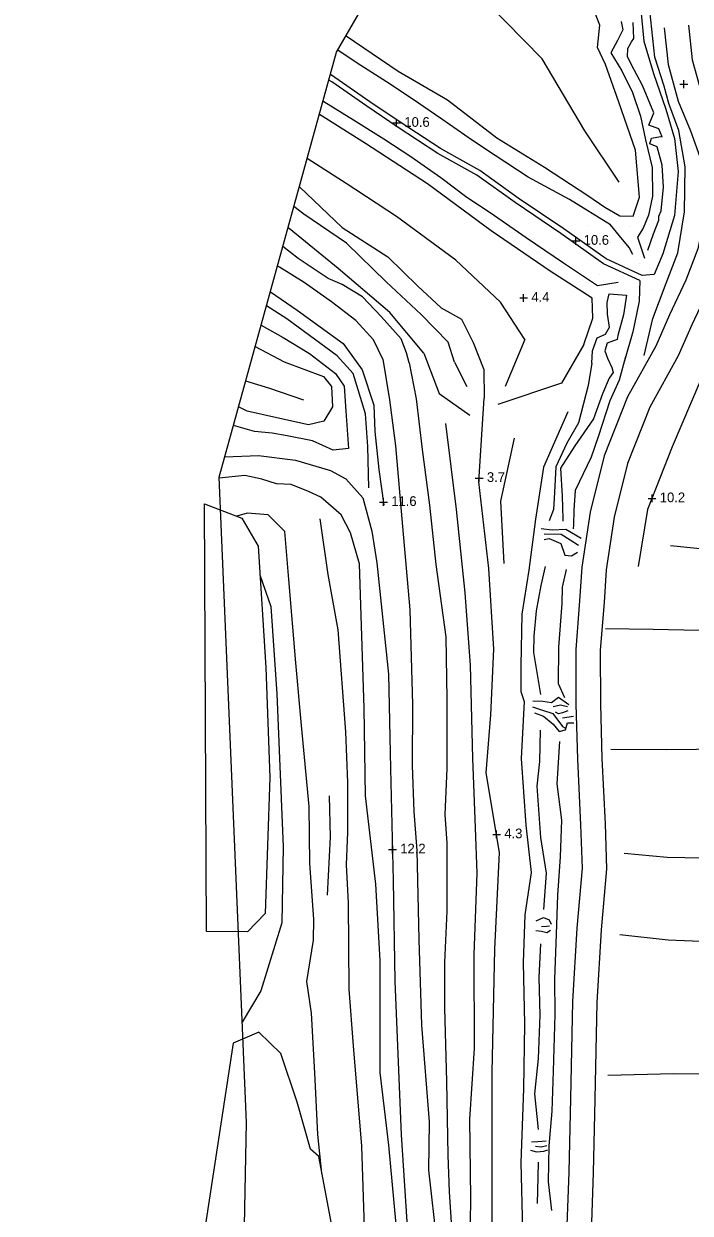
# Model space of a CAD drawing. Extents: x 2316231 to 2323598, y 363169 to 371906.
# Drawn here: x 2321107 to 2321450, y 367772 to 368384 of the extents above; entities that cross this region are included whole.
import ezdxf

# ---------------------------------------------------------------- set-up
doc = ezdxf.new("R2010")
doc.units = 0
for name, color, linetype in [('RD_DTM_BkLn1', 7, 'Continuous'), ('RD_DTM_Holes', 7, 'Continuous'), ('RD_DTM_Spot', 7, 'Continuous'), ('RD_DTM_TinHull', 7, 'Continuous'), ('RD_DTM_Void', 7, 'Continuous'), ('RD_EX_H2O', 7, 'Continuous'), ('RD_EX_Road', 7, 'Continuous')]:
    doc.layers.add(name, color=color, linetype=linetype)

msp = doc.modelspace()

# ---------------------------------------------------------------- linework, layer by layer
at = {"layer": 'RD_DTM_BkLn1'}
for p, q in [((2321364.685, 368221.491), (2321354.584, 368197.362)), ((2321328.447, 368209.912), (2321334.839, 368197.311)), ((2321383.948, 368026.954), (2321389.636, 368027.716))]:
    msp.add_line(p, q, dxfattribs=at)
for points in [[(2321433.17, 368642.333), (2321432.48, 368635.523), (2321428.989, 368614.557), (2321428.827, 368595.815), (2321427.723, 368574.891), (2321426.822, 368559.139), (2321426.253, 368542.308), (2321424.275, 368524.949), (2321424.549, 368505.045), (2321425.056, 368480.327), (2321423.454, 368458.423), (2321421.897, 368437.806), (2321421.596, 368419.322), (2321421.62, 368405.203), (2321424.23, 368390.854), (2321425.857, 368374.931), (2321430.803, 368358.376), (2321437.154, 368340.054), (2321441.643, 368324.941), (2321443.507, 368307.905), (2321441.607, 368285.371), (2321435.537, 368265.607), (2321431.102, 368254.857), (2321424.901, 368254.36)], [(2321413.179, 368302.381), (2321395.533, 368328.865), (2321373.586, 368365.836), (2321335.579, 368404.681), (2321303.5, 368430.863)], [(2321425.959, 368213.276), (2321430.525, 368232.278), (2321437.322, 368250.468), (2321443.326, 368266.041), (2321446.784, 368287.253), (2321446.99, 368310.291), (2321443.804, 368329.011), (2321438.708, 368342.864), (2321436.246, 368351.826), (2321431.415, 368366.672), (2321428.924, 368390.702)], [(2321414.095, 368385.052), (2321414.942, 368380.854), (2321412.267, 368375.336), (2321408.895, 368368.946), (2321414.493, 368359.679), (2321420.065, 368348.539), (2321424.062, 368336.463), (2321426.758, 368324.267), (2321430.176, 368310.006), (2321430.325, 368295.289), (2321428.157, 368285.541), (2321425.496, 368278.77), (2321422.535, 368274.203), (2321426.131, 368263.323)], [(2321427.93, 368267.536), (2321430.86, 368275.921), (2321433.475, 368282.844), (2321433.574, 368285.032), (2321434.67, 368287.682), (2321435.896, 368299.825), (2321435.325, 368311.244), (2321432.655, 368320.629), (2321428.872, 368322.121), (2321429.82, 368325.134), (2321434.415, 368325.943), (2321435.175, 368325.832), (2321433.519, 368329.919), (2321428.429, 368331.736), (2321430.981, 368338.051), (2321425.185, 368352.201), (2321419.225, 368363.215), (2321417.369, 368367.033), (2321417.552, 368371.223), (2321419.416, 368374.663), (2321420.599, 368376.399), (2321420.402, 368384.619)], [(2321420.209, 368265.194), (2321418.316, 368268.778), (2321413.315, 368274.915), (2321408.638, 368280.499), (2321387.627, 368293.603), (2321366.323, 368305.093), (2321349.417, 368316.129), (2321337.791, 368323.896), (2321321.88, 368334.925), (2321306.715, 368345.351), (2321293.455, 368353.972), (2321278.448, 368363.601), (2321268.469, 368370.282)], [(2321424.901, 368254.36), (2321406.525, 368262.931), (2321384.722, 368278.375), (2321361.218, 368294.282), (2321341.545, 368308.407), (2321321.313, 368319.67), (2321300.535, 368333.276), (2321285.01, 368343.847), (2321266.925, 368356.338), (2321264.702, 368357.807)], [(2321423.697, 368251.779), (2321405.088, 368260.458), (2321383.101, 368276.034), (2321359.59, 368291.945), (2321340.017, 368305.998), (2321319.839, 368317.231), (2321298.953, 368330.907), (2321283.4, 368341.499), (2321265.33, 368353.978), (2321263.904, 368354.921)], [(2321412.587, 368250.838), (2321402.026, 368249.102), (2321384.469, 368260.74), (2321365.341, 368273.725), (2321346.846, 368286.716), (2321334.811, 368294.556), (2321321.411, 368304.735), (2321306.084, 368315.502), (2321292.161, 368324.631), (2321276.534, 368334.394), (2321261.314, 368343.814), (2321260.916, 368344.116)], [(2321364.685, 368221.491), (2321352.16, 368240.655), (2321329.116, 368262.297), (2321298.656, 368284.755), (2321272.687, 368301.818), (2321252.773, 368314.668)], [(2321328.447, 368209.912), (2321325.199, 368220.18), (2321311.36, 368234.331), (2321293.291, 368251.183), (2321273.009, 368270.978), (2321250.946, 368285.963), (2321245.927, 368289.908)], [(2321305.124, 368209.558), (2321303.78, 368214.578), (2321301.058, 368221.799), (2321290.817, 368233.254), (2321281.105, 368243.429), (2321270.709, 368249.77), (2321263.45, 368252.891), (2321248.026, 368263.132), (2321240.22, 368269.267)], [(2321291.556, 368211.321), (2321286.89, 368221.412), (2321277.69, 368231.244), (2321265.293, 368240.9), (2321251.236, 368250.839), (2321238.416, 368258.637), (2321237.461, 368259.292)], [(2321423.697, 368251.779), (2321423.426, 368241.135), (2321420.137, 368225.424), (2321415.859, 368210.541)], [(2321233.782, 368245.987), (2321247.521, 368236.594), (2321271.272, 368219.465), (2321280.983, 368205.977), (2321286.976, 368187.692), (2321287.467, 368174.174), (2321289.537, 368154.608), (2321292.195, 368136.2)], [(2321399.004, 368209.378), (2321399.343, 368215.732), (2321401.746, 368222.388), (2321406.114, 368224.17), (2321408.178, 368227.854), (2321407.198, 368234.523), (2321406.902, 368240.508), (2321408.047, 368244.925), (2321416.823, 368244.333), (2321415.378, 368234.182), (2321412.444, 368223.608), (2321412.112, 368221.515), (2321407.017, 368219.644), (2321405.759, 368215.673), (2321407.113, 368211.975), (2321409.395, 368207.147), (2321410.078, 368204.59), (2321408.042, 368201.537)], [(2321284.392, 368145.204), (2321283.898, 368166.435), (2321282.703, 368183.279), (2321276.273, 368203.975), (2321268.055, 368213.052), (2321242.203, 368232.069), (2321231.786, 368238.767)], [(2321229.06, 368228.909), (2321240.403, 368222.504), (2321253.835, 368214.215), (2321267.267, 368204.015), (2321271.762, 368197.546), (2321272.636, 368184.56), (2321273.878, 368165.413), (2321265.994, 368164.616), (2321255.497, 368169.447), (2321242.471, 368171.908), (2321234.731, 368173.305), (2321225.552, 368174.189), (2321214.778, 368177.258)], [(2321226.038, 368217.979), (2321240.924, 368209.947), (2321261.04, 368202.39), (2321265.259, 368197.37), (2321265.649, 368186.926), (2321261.323, 368179.535), (2321253.326, 368177.612), (2321237.066, 368181.135), (2321221.875, 368184.629), (2321217.444, 368186.9)], [(2321291.556, 368211.321), (2321295.001, 368190.387), (2321298.08, 368166.803), (2321301.743, 368125.311), (2321305.469, 368082.359), (2321306.836, 368033.666), (2321306.702, 368002.425), (2321307.621, 367978.771), (2321309.118, 367958.662), (2321310.087, 367912.89), (2321311.539, 367868.753), (2321315.416, 367819.072), (2321315.07, 367794.132), (2321319.37, 367756.054), (2321322.027, 367706.795), (2321322.055, 367658.395), (2321325.126, 367611.033), (2321323.802, 367583.298), (2321323.769, 367526.402), (2321328.977, 367475.147), (2321332.861, 367424.707), (2321337.695, 367374.238), (2321340.813, 367326.721), (2321341.673, 367288.712)], [(2321305.124, 368209.558), (2321308.78, 368190.924), (2321311.821, 368164.896), (2321315.547, 368136.219), (2321318.883, 368105.811), (2321324.042, 368068.511), (2321324.521, 368036.566), (2321324.492, 368000.814), (2321323.488, 367977.101), (2321324.566, 367962.452), (2321324.505, 367927.413), (2321323.39, 367900.935), (2321323.338, 367877.702), (2321324.317, 367839.75), (2321325.011, 367801.858), (2321325.756, 367783.047), (2321326.872, 367764.755)], [(2321399.004, 368209.378), (2321397.256, 368197.791), (2321392.292, 368178.716), (2321386.309, 368168.119), (2321380.496, 368156.002), (2321379.713, 368139.632), (2321379.384, 368134.128), (2321377.214, 368128.137)], [(2321416.453, 368212.607), (2321413.137, 368200.642), (2321408.257, 368189.872), (2321402.3, 368171.444), (2321398.704, 368161.011), (2321390.428, 368143.806), (2321389.776, 368133.688), (2321389.673, 368126.083), (2321389.436, 368124.043)], [(2321459.805, 368211.726), (2321440.466, 368166.203), (2321427.785, 368134.132), (2321422.915, 368104.674)], [(2321250.908, 368190.31), (2321233.559, 368196.344), (2321221.101, 368200.126)], [(2321408.042, 368201.537), (2321404.647, 368193.512), (2321399.933, 368180.677), (2321390.36, 368166.79), (2321383.019, 368155.287), (2321383.79, 368140.842), (2321384.197, 368129.2), (2321384.178, 368127.978)], [(2321386.759, 368184.242), (2321374.29, 368155.86), (2321370.172, 368129.162), (2321366.626, 368102.888), (2321363.088, 368080.198), (2321362.568, 368053.883), (2321362.502, 368040.475), (2321364.228, 368035.208), (2321362.812, 368005.896), (2321365.153, 367971.697), (2321367.871, 367947.286), (2321364.683, 367925.53), (2321363.841, 367901.092), (2321364.381, 367869.36), (2321363.939, 367836.103), (2321362.509, 367798.164), (2321363.504, 367763.154)], [(2321323.848, 368178.354), (2321329.394, 368134.038), (2321333.82, 368091.189), (2321336.523, 368053.927), (2321337.729, 368006.137), (2321339.028, 367970.354), (2321339.901, 367946.949), (2321338.401, 367905.143), (2321338.559, 367856.742), (2321336.201, 367820.434), (2321336.689, 367779.863), (2321336.124, 367741.67), (2321338.889, 367696.778), (2321340.671, 367647.964), (2321344.229, 367590.513), (2321345.519, 367563.202), (2321348.173, 367511.499), (2321351.642, 367467.184), (2321356.657, 367407.103), (2321360.332, 367359.488), (2321362.527, 367316.908)], [(2321359.212, 368170.78), (2321352.047, 368138.392), (2321353.806, 368106.226)], [(2321210.331, 368161.174), (2321227.64, 368161.837), (2321246.622, 368159.354), (2321264.628, 368154.028), (2321272.66, 368149.852), (2321281.337, 368140.06), (2321285.936, 368122.876), (2321288.559, 368106.616), (2321294.456, 368049.342), (2321295.504, 368000.864), (2321296.973, 367943.164)], [(2321300.17, 367747.788), (2321294.617, 367807.101), (2321290.324, 367844.385), (2321290.172, 367902.041), (2321288.098, 367941.234), (2321282.761, 367986.723), (2321282.014, 368031.769), (2321279.691, 368106.015), (2321274.955, 368122.121), (2321270.263, 368131.344), (2321259.695, 368140.376), (2321253.423, 368143.272), (2321244.486, 368146.919), (2321236.977, 368147.271), (2321229.373, 368149.688), (2321220.698, 368151.518), (2321207.452, 368150.088)], [(2321260.338, 367792.132), (2321260.312, 367792.587), (2321258.269, 367812.569), (2321256.697, 367844.319), (2321254.929, 367875.014), (2321252.578, 367891.224), (2321255.964, 367912.444), (2321256.218, 367923.347), (2321254.081, 367951.909), (2321253.718, 367981.338), (2321249.77, 368022.879), (2321246.908, 368055.147), (2321243.3, 368097.991), (2321241.307, 368122.684), (2321232.683, 368131.277), (2321221.796, 368132.206), (2321216.622, 368130.566)], [(2321259.144, 368129.166), (2321263.416, 368100.568), (2321268.448, 368072.192), (2321272.368, 368019.699), (2321273.45, 367993.54), (2321273.468, 367967.981), (2321272.707, 367951.314), (2321273.78, 367931.729), (2321274.21, 367887.23), (2321276.344, 367858.183), (2321280.683, 367806.494), (2321282.119, 367759.355), (2321287.064, 367711.792), (2321289.823, 367671.954), (2321293.058, 367632.446), (2321293.527, 367598.603), (2321291.556, 367573.993), (2321295.08, 367557.574), (2321298.476, 367523.214), (2321302.318, 367475.658), (2321299.498, 367455.835), (2321303.343, 367431.452), (2321309.119, 367381.926), (2321311.835, 367348.854)], [(2321373.11, 368124.328), (2321378.683, 368123.619), (2321385.674, 368123.982), (2321393.609, 368119.38)], [(2321392.222, 368115.472), (2321387.931, 368118.309), (2321383.356, 368121.219), (2321374.493, 368121.294)], [(2321374.513, 368118.683), (2321377.209, 368119.131), (2321383.222, 368116.497), (2321385.133, 368110.612), (2321388.596, 368110.153), (2321391.787, 368112.116)], [(2321439.448, 368115.566), (2321470.008, 368112.434), (2321527.863, 368112.027), (2321553.121, 368111.347), (2321632.85, 368105.735), (2321721.701, 368095.442), (2321799.236, 368087.437)], [(2321375.168, 368104.737), (2321372.868, 368094.902), (2321370.467, 368081.864), (2321369.264, 368068.925), (2321369.156, 368060.418), (2321372.757, 368038.944)], [(2321228.434, 368100.395), (2321233.964, 368084.103), (2321237.038, 368039.233), (2321240.32, 367960.591), (2321239.701, 367921.378), (2321228.855, 367886.449), (2321219.32, 367870.353)], [(2321385.897, 368103.204), (2321383.863, 368094.15), (2321383.731, 368085.726), (2321381.976, 368063.286), (2321381.713, 368044.54), (2321385.088, 368037.354)], [(2321406.189, 368072.805), (2321430.632, 368072.556), (2321477.72, 368071.393), (2321539.907, 368071.139), (2321599.063, 368068.031), (2321656.458, 368065.919), (2321730.256, 368062.702), (2321787.841, 368058.265)], [(2321368.81, 368035.656), (2321373.852, 368035.437), (2321378.286, 368034.723), (2321381.944, 368037.443), (2321387.31, 368033.769)], [(2321368.626, 368032.537), (2321373.28, 368030.979), (2321378.953, 368029.095), (2321383.957, 368022.397), (2321385.211, 368021.714)], [(2321379.223, 368032.653), (2321382.966, 368033.486), (2321386.509, 368032.658)], [(2321369.593, 368029.493), (2321374.306, 368027.746), (2321379.194, 368023.6), (2321382.234, 368019.809), (2321385.608, 368020.632), (2321386.579, 368024.328), (2321389.806, 368024.238)], [(2321386.817, 368030.544), (2321383.939, 368029.505), (2321381.871, 368028.924), (2321380.345, 368029.74)], [(2321372.543, 368020.458), (2321372.213, 368004.465), (2321370.822, 367991.801), (2321372.662, 367965.317), (2321375.617, 367946.944), (2321374.263, 367928.275)], [(2321382.453, 368014.646), (2321381.14, 367992.892), (2321383.417, 367974.226), (2321382.809, 367955.339), (2321381.497, 367935.709), (2321380.739, 367915.601), (2321379.905, 367892.455), (2321380.131, 367874.228), (2321379.191, 367845.056), (2321378.561, 367824.472), (2321376.987, 367806.659), (2321376.678, 367788.257), (2321378.278, 367773.487)], [(2321408.903, 368010.755), (2321437.617, 368010.565), (2321483.387, 368011.165), (2321534.292, 368005.198), (2321587.669, 368001.97), (2321623.584, 368001.548), (2321656.343, 368001.305)], [(2321264.084, 367986.7), (2321264.531, 367965.506), (2321263.052, 367935.577)], [(2321415.736, 367957.284), (2321437.853, 367955.138), (2321483.52, 367954.304), (2321515.355, 367956.291)], [(2321296.973, 367943.164), (2321297.8, 367891.448), (2321301.079, 367812.439), (2321306.211, 367733.573)], [(2321370.421, 367922.507), (2321374.311, 367924.217), (2321377.21, 367922.918), (2321378.159, 367920.753)], [(2321370.285, 367917.5), (2321373.214, 367917.151), (2321375.998, 367916.506), (2321377.784, 367917.576)], [(2321373.168, 367919.584), (2321375.851, 367919.77), (2321377.394, 367919.88)], [(2321413.417, 367915.458), (2321438.366, 367912.644), (2321496.625, 367910.36), (2321549.901, 367907.975), (2321619.855, 367908.898), (2321685.792, 367908.776), (2321741.198, 367911.623), (2321747.001, 367912.307)], [(2321372.654, 367910.64), (2321371.746, 367893.286), (2321372.334, 367873.858), (2321371.504, 367851.555), (2321369.583, 367833.4), (2321371.459, 367815.057)], [(2321407.313, 367843.101), (2321441.313, 367843.865), (2321485.369, 367843.597), (2321529.639, 367843.293), (2321598.99, 367842.654), (2321641.482, 367842.728), (2321696.788, 367844.661), (2321740.21, 367849.54)], [(2321367.505, 367804.483), (2321370.692, 367803.682), (2321374.325, 367803.898), (2321376.429, 367804.657)], [(2321368.052, 367808.728), (2321371.364, 367808.946), (2321375.566, 367809.254)], [(2321370.104, 367806.545), (2321373.08, 367806.219), (2321375.884, 367806.843)], [(2321371.492, 367798.302), (2321371.246, 367790.662), (2321370.918, 367777.089)]]:
    msp.add_lwpolyline(points, dxfattribs=at)
at = {"layer": 'RD_DTM_Holes'}
for points in [[(2321199.896, 368137.02), (2321219.159, 368129.587), (2321227.523, 368115.134), (2321231.374, 368052.793), (2321233.455, 367996.252), (2321231.186, 367926.234), (2321221.97, 367916.747), (2321200.981, 367916.987), (2321199.896, 368137.02)], [(2321194.626, 367563.982), (2321211.931, 367562.731), (2321240.449, 367565.568), (2321266.278, 367581.425), (2321276.069, 367610.309), (2321273.123, 367640.512), (2321260.57, 367663.201), (2321260.823, 367696.519), (2321268.403, 367749.265), (2321258.641, 367801.152), (2321254.344, 367804.974), (2321247.579, 367829.207), (2321239.086, 367854.281), (2321227.889, 367865.18), (2321214.697, 367859.513), (2321198.6, 367753.989), (2321203.438, 367677.795), (2321194.626, 367563.982)]]:
    msp.add_lwpolyline(points, dxfattribs=at)
at = {"layer": 'RD_DTM_Spot'}
for p, q in [((2321397.305, 368280.36), (2321397.305, 368280.36)), ((2321418.56, 368279.629), (2321418.56, 368279.629)), ((2321408.9, 368271.599), (2321408.9, 368271.599)), ((2321423.688, 368260.707), (2321423.688, 368260.707)), ((2321403.124, 368255.135), (2321403.124, 368255.135)), ((2321430.121, 368247.29), (2321430.121, 368247.29))]:
    msp.add_line(p, q, dxfattribs=at)
at = {"layer": 'RD_DTM_TinHull'}
msp.add_lwpolyline([(2318009.783, 367630.234), (2318999.407, 367049.655), (2319281.252, 367000.442), (2319521.217, 366961.394), (2320716.689, 366226.888), (2320934.852, 366280.749), (2321141.465, 366502.562), (2321263.978, 366719.924), (2321282.537, 366948.249), (2321279.947, 367175.232), (2321214.652, 367465.641), (2321221.515, 367818.629), (2321207.427, 368150.673), (2321267.86, 368369.229), (2321400.963, 368599.408), (2321534.916, 368777.939)], dxfattribs=at)
at = {"layer": 'RD_DTM_Void'}
for p, q in [((2321444.403, 368352.84), (2321448.403, 368352.84)), ((2321446.403, 368350.84), (2321446.403, 368354.84)), ((2321296.685, 368332.895), (2321300.685, 368332.895)), ((2321298.685, 368330.895), (2321298.685, 368334.895)), ((2321388.899, 368272.224), (2321392.899, 368272.224)), ((2321390.899, 368270.224), (2321390.899, 368274.224)), ((2321361.989, 368242.886), (2321365.989, 368242.886)), ((2321363.989, 368240.886), (2321363.989, 368244.886)), ((2321339.133, 368150.218), (2321343.133, 368150.218)), ((2321341.133, 368148.218), (2321341.133, 368152.218)), ((2321430.021, 368137.787), (2321430.021, 368141.787)), ((2321289.954, 368137.872), (2321293.954, 368137.872)), ((2321291.954, 368135.872), (2321291.954, 368139.872)), ((2321428.021, 368139.787), (2321432.021, 368139.787)), ((2321348.091, 367966.917), (2321352.091, 367966.917)), ((2321350.091, 367964.917), (2321350.091, 367968.917)), ((2321294.567, 367959.108), (2321298.567, 367959.108)), ((2321296.567, 367957.108), (2321296.567, 367961.108))]:
    msp.add_line(p, q, dxfattribs=at)
at = {"layer": 'RD_EX_H2O'}
for points in [[(2321272.8, 368377.772), (2321299.561, 368359.546), (2321324.786, 368344.761), (2321350.269, 368325.208), (2321374.755, 368310.17), (2321397.066, 368295.535), (2321405.802, 368289.523), (2321413.519, 368285.087), (2321420.261, 368284.862), (2321423.647, 368294.682), (2321421.496, 368318.815), (2321413.016, 368343.627), (2321406.1, 368362.972), (2321401.974, 368371.795), (2321403.252, 368383.2), (2321398.576, 368395.106), (2321396.665, 368416.873), (2321400.335, 368446.09), (2321402.125, 368477.546), (2321402.815, 368513.893), (2321404.668, 368545.957), (2321406.153, 368570.976), (2321406.551, 368588.417), (2321406.805, 368607.194)], [(2321395.023, 368218.855), (2321399.619, 368232.425), (2321399.204, 368242.836), (2321377.695, 368256.599), (2321347.245, 368277.347), (2321314.551, 368301.613), (2321282.684, 368322.29), (2321259.014, 368337.238)], [(2321248.745, 368300.101), (2321270.657, 368279.062), (2321294.218, 368264.066), (2321309.595, 368249.013), (2321321.606, 368237.767), (2321332.065, 368232), (2321338.076, 368220.026), (2321343.462, 368206.008), (2321343.787, 368191.312)], [(2321312.63, 368214.489), (2321295.13, 368235.47), (2321268.698, 368257.956), (2321243.492, 368278.607), (2321242.925, 368279.051)], [(2321395.023, 368218.855), (2321383.475, 368199.058), (2321350.685, 368188.058)], [(2321312.63, 368214.489), (2321320.651, 368193.774), (2321336.272, 368182.518)], [(2321369.329, 367331.29), (2321366.09, 367366.171), (2321363.488, 367439.267), (2321358.267, 367494.497), (2321354.538, 367567.493), (2321353.85, 367620.821), (2321350.939, 367687.536), (2321347.746, 367742.694), (2321347.799, 367782.539), (2321347.874, 367844.466), (2321349.179, 367907.798), (2321351.639, 367957.667), (2321344.793, 367998.573), (2321347.089, 368028.366), (2321348.65, 368062.186), (2321346.173, 368103.66), (2321341.01, 368148.317), (2321343.787, 368191.312)]]:
    msp.add_lwpolyline(points, dxfattribs=at)
at = {"layer": 'RD_EX_Road'}
for points in [[(2321436.344, 368381.85), (2321438.38, 368362.973), (2321443.501, 368344.114), (2321449.726, 368328.895), (2321454.544, 368315.534), (2321457.577, 368300.148), (2321456.419, 368282.691), (2321453.523, 368268.154), (2321447.467, 368252.055), (2321438.982, 368234.171), (2321432.02, 368218.121)], [(2321448.824, 368383.196), (2321450.754, 368365.305), (2321455.411, 368348.15), (2321461.444, 368333.402), (2321466.675, 368318.895), (2321470.21, 368300.96), (2321468.89, 368281.043), (2321465.633, 368264.695), (2321459.031, 368247.146), (2321450.413, 368228.982), (2321443.535, 368213.126)], [(2321432.02, 368218.121), (2321417.465, 368191.942), (2321405.484, 368161.595), (2321398.304, 368132.626), (2321394.002, 368104.377), (2321392.82, 368087.066), (2321390.795, 368062.086), (2321390.92, 368033.93), (2321391.721, 368005.538), (2321393.319, 367971.862), (2321394.062, 367949.513), (2321391.333, 367918.744), (2321389.073, 367880.971), (2321388.153, 367831.01), (2321387.175, 367793.2), (2321385.791, 367752.377), (2321384.658, 367734.528)], [(2321443.535, 368213.126), (2321428.873, 368186.656), (2321417.466, 368157.763), (2321410.626, 368130.166), (2321406.49, 368103.003), (2321405.338, 368086.131), (2321403.349, 368061.606), (2321403.471, 368034.135), (2321404.265, 368006.012), (2321405.861, 367972.368), (2321406.633, 367949.166), (2321403.852, 367917.815), (2321401.618, 367880.48), (2321400.702, 367830.732), (2321399.722, 367792.825), (2321398.329, 367751.767)]]:
    msp.add_lwpolyline(points, dxfattribs=at)

# ---------------------------------------------------------------- texts
at = {"layer": 'RD_DTM_Void'}
for s, p in [('10.6', (2321302.685, 368330.895)), ('10.6', (2321394.899, 368270.224)), ('4.4', (2321367.989, 368240.886)), ('3.7', (2321345.133, 368148.218)), ('10.2', (2321434.021, 368137.787)), ('11.6', (2321295.954, 368135.872)), ('4.3', (2321354.091, 367964.917)), ('12.2', (2321300.567, 367957.108))]:
    msp.add_text(s, height=5, dxfattribs=at).set_placement(p)

doc.saveas('drawing.dxf')
